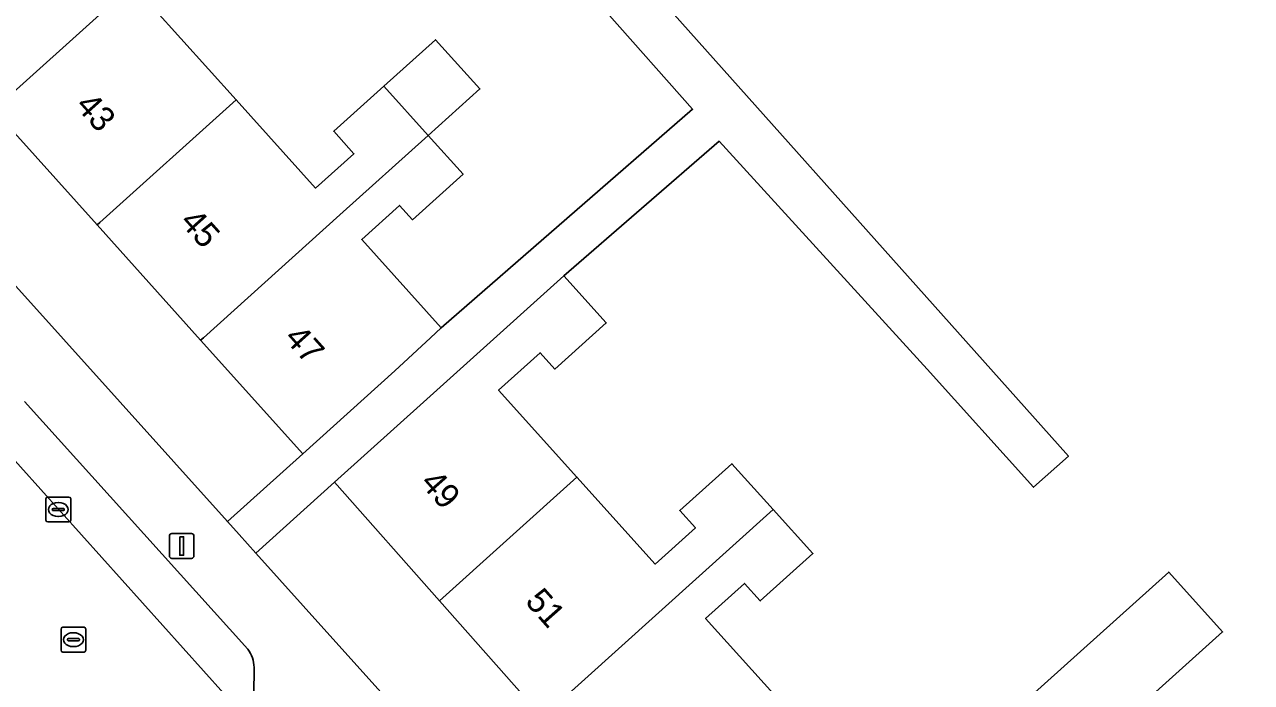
# Model space of a CAD drawing. Extents: x 158352 to 159489, y 383828 to 384603.
# Drawn here: x 159119.47 to 159168.92, y 384162.33 to 384188.86 of the extents above; entities that cross this region are included whole.
import ezdxf

# ---------------------------------------------------------------- set-up
doc = ezdxf.new("R2010")
doc.units = 0
for name, color, linetype in [('IMGEO_Erf', 7, 'Continuous'), ('IMGEO_Kolk', 7, 'Continuous'), ('IMGEO_Lichtmast', 7, 'Continuous'), ('IMGEO_Pand', 7, 'Continuous'), ('IMGEO_Pand_nummerreeks', 7, 'Continuous'), ('IMGEO_Parkeervlak_open', 7, 'Continuous'), ('IMGEO_Rijbaan_lokaal_open', 7, 'Continuous'), ('IMGEO_Rioolput', 7, 'Continuous'), ('IMGEO_Voetpad_open', 7, 'Continuous')]:
    doc.layers.add(name, color=color, linetype=linetype)

msp = doc.modelspace()

# ---------------------------------------------------------------- linework, layer by layer
at = {"layer": 'IMGEO_Erf'}
for points in [[(159124.654, 384189.536), (159127.997, 384185.821), (159131.2, 384182.262), (159132.742, 384183.649), (159131.929, 384184.553), (159133.953, 384186.374), (159136.032, 384188.245), (159137.819, 384186.259), (159135.74, 384184.388), (159137.144, 384182.828), (159135.098, 384180.987), (159134.58, 384181.563), (159133.06, 384180.195), (159136.262, 384176.635), (159146.393, 384185.443), (159125.667, 384208.84)], [(159130.323, 384206.449), (159161.539, 384171.452), (159160.139, 384170.203), (159155.852, 384174.967), (159147.464, 384184.153), (159141.204, 384178.727), (159142.911, 384176.83), (159140.838, 384174.964), (159140.244, 384175.624), (159138.574, 384174.121), (159141.732, 384170.613), (159144.887, 384167.107), (159146.508, 384168.566), (159145.879, 384169.264), (159147.977, 384171.151), (159149.643, 384169.3), (159151.241, 384167.525), (159149.121, 384165.617), (159148.484, 384166.324), (159146.915, 384164.912), (159150.146, 384161.322)], [(159140.349, 384160.937), (159136.194, 384165.628), (159131.96, 384170.408), (159128.785, 384167.551), (159131.654, 384164.363), (159150.455, 384143.468)], [(159159.913, 384161.68), (159165.584, 384166.782), (159167.753, 384164.372), (159163.986, 384160.982)]]:
    msp.add_lwpolyline(points, dxfattribs=at)
msp.add_lwpolyline([(159118.218, 384185.42), (159114.046, 384190.065), (159109.874, 384194.71), (159105.427, 384199.662), (159102.401, 384196.937), (159105.763, 384193.159), (159127.643, 384168.82), (159130.677, 384171.547), (159126.561, 384176.13), (159122.39, 384180.775)], close=True, dxfattribs=at)
at = {"layer": 'IMGEO_Kolk'}
for p, q in [((159120.327, 384168.879), (159120.327, 384169.731)), ((159120.402, 384169.805), (159121.254, 384169.805)), ((159120.815, 384169.585), (159120.84, 384169.585)), ((159121.328, 384169.731), (159121.328, 384168.879)), ((159120.586, 384169.299), (159120.586, 384169.311)), ((159121.024, 384169.262), (159120.626, 384169.262)), ((159120.629, 384169.348), (159121.027, 384169.348)), ((159121.07, 384169.311), (159121.07, 384169.299)), ((159121.254, 384168.805), (159120.402, 384168.805)), ((159120.838, 384169.025), (159120.813, 384169.025))]:
    msp.add_line(p, q, dxfattribs=at)
for points in [[(159120.327, 384168.879), (159120.327, 384169.731)], [(159120.402, 384169.805), (159121.254, 384169.805)], [(159121.328, 384169.731), (159121.328, 384168.879)], [(159121.254, 384168.805), (159120.402, 384168.805)]]:
    msp.add_lwpolyline(points, dxfattribs=at)
for centre, radius, start, end in [((159120.404, 384169.729), 0.0765, 91.552, 178.448), ((159120.404, 384169.729), 0.0765, 91.552, 178.448), ((159121.252, 384169.729), 0.0765, 1.552, 88.448), ((159121.252, 384169.729), 0.0765, 1.552, 88.448), ((159120.626, 384169.308), 0.0403, 85.8775, 175.7526), ((159120.623, 384169.298), 0.0366, 178.938, 274.7102), ((159121.027, 384169.305), 0.043, 264.8664, 352.4533), ((159121.031, 384169.31), 0.0386, 1.7309, 96.639), ((159120.404, 384168.881), 0.0765, 181.552, 268.448), ((159120.404, 384168.881), 0.0765, 181.552, 268.448), ((159121.252, 384168.881), 0.0765, 271.552, 358.448), ((159121.252, 384168.881), 0.0765, 271.552, 358.448)]:
    msp.add_arc(centre, radius, start, end, dxfattribs=at)
for centre, major_axis, ratio, start_param, end_param in [((159120.814, 384169.305), (-0.387, 0.002), 0.722429, 4.712389, 7.853982), ((159120.839, 384169.305), (-0.39, 0.002), 0.717154, 1.570796, 4.712389)]:
    msp.add_ellipse(centre, major_axis=major_axis, ratio=ratio, start_param=start_param, end_param=end_param, dxfattribs=at)
at = {"layer": 'IMGEO_Lichtmast'}
for p, q in [((159125.304, 384167.434), (159125.304, 384168.234)), ((159125.304, 384168.234), (159125.304, 384167.434)), ((159125.404, 384168.334), (159126.194, 384168.334)), ((159126.194, 384168.334), (159125.404, 384168.334)), ((159126.294, 384168.234), (159126.294, 384167.434)), ((159126.294, 384167.434), (159126.294, 384168.234)), ((159126.194, 384167.334), (159125.404, 384167.334)), ((159125.404, 384167.334), (159126.194, 384167.334))]:
    msp.add_line(p, q, dxfattribs=at)
msp.add_lwpolyline([(159125.724, 384168.209), (159125.874, 384168.209), (159125.874, 384167.459), (159125.724, 384167.459), (159125.724, 384168.209)], dxfattribs=at)
for centre, start, end in [((159125.404, 384168.234), 90, 180), ((159125.404, 384168.234), 90, 180), ((159126.194, 384168.234), 0, 90), ((159126.194, 384168.234), 360, 90), ((159125.404, 384167.434), 180, 270), ((159125.404, 384167.434), 180, 270), ((159126.194, 384167.434), 270, 0), ((159126.194, 384167.434), 270, 0)]:
    msp.add_arc(centre, 0.1, start, end, dxfattribs=at)
at = {"layer": 'IMGEO_Pand'}
for points in [[(159119.629, 384195.09), (159114.144, 384190.153), (159114.046, 384190.065), (159118.218, 384185.42), (159118.32, 384185.512), (159127.443, 384193.723), (159125.734, 384195.622), (159123.666, 384193.761), (159124.243, 384193.119), (159122.683, 384191.714), (159120.038, 384194.654), (159119.742, 384194.982)], [(159122.39, 384180.775), (159122.497, 384180.871), (159127.997, 384185.821), (159124.654, 384189.536), (159126.199, 384190.926), (159126.841, 384190.213), (159128.919, 384192.083), (159127.443, 384193.723), (159118.32, 384185.512), (159118.218, 384185.42)], [(159133.953, 384186.374), (159135.74, 384184.388), (159137.819, 384186.259), (159136.032, 384188.245)], [(159127.997, 384185.821), (159122.497, 384180.871), (159122.39, 384180.775), (159126.561, 384176.13), (159126.673, 384176.23), (159132.174, 384181.179), (159135.74, 384184.388), (159133.953, 384186.374), (159131.929, 384184.553), (159132.742, 384183.649), (159131.2, 384182.262)], [(159135.74, 384184.388), (159132.174, 384181.179), (159126.673, 384176.23), (159126.561, 384176.13), (159130.677, 384171.547), (159134.394, 384174.893), (159135.825, 384176.229), (159136.262, 384176.635), (159133.06, 384180.195), (159134.58, 384181.563), (159135.098, 384180.987), (159137.144, 384182.828)], [(159141.732, 384170.613), (159138.574, 384174.121), (159140.244, 384175.624), (159140.838, 384174.964), (159142.911, 384176.83), (159141.204, 384178.727), (159137.432, 384175.332), (159135.677, 384173.753), (159131.96, 384170.408), (159136.194, 384165.628)], [(159149.643, 384169.3), (159147.977, 384171.151), (159145.879, 384169.264), (159146.508, 384168.566), (159144.887, 384167.107), (159141.732, 384170.613), (159136.194, 384165.628), (159140.349, 384160.937), (159140.424, 384161.004)], [(159149.643, 384169.3), (159140.424, 384161.004), (159140.349, 384160.937), (159144.505, 384156.246), (159144.616, 384156.346), (159150.062, 384161.247), (159150.146, 384161.322), (159146.915, 384164.912), (159148.484, 384166.324), (159149.121, 384165.617), (159151.241, 384167.525)], [(159159.913, 384161.68), (159162.518, 384158.785), (159164.422, 384160.498), (159163.986, 384160.982), (159167.753, 384164.372), (159165.584, 384166.782)]]:
    msp.add_lwpolyline(points, close=True, dxfattribs=at)
at = {"layer": 'IMGEO_Parkeervlak_open'}
for points in [[(159116.013, 384174.683), (159129.144, 384160.063)], [(159128.465, 384163.673), (159119.466, 384173.656)], [(159128.697, 384161.403), (159128.703, 384161.851), (159128.718, 384162.938)]]:
    msp.add_lwpolyline(points, dxfattribs=at)
msp.add_arc((159127.425, 384162.904), 1.294, 1.5089, 36.4798, dxfattribs=at)
at = {"layer": 'IMGEO_Rijbaan_lokaal_open'}
msp.add_lwpolyline([(159123.06, 384157.482), (159123.264, 384157.258), (159164.461, 384111.685), (159168.92, 384115.717), (159152.77, 384133.76), (159147.919, 384139.166), (159138.144, 384150.063), (159137.681, 384150.579), (159137.275, 384151.031), (159129.243, 384159.954), (159129.144, 384160.063), (159116.013, 384174.683), (159115.905, 384174.803), (159103.647, 384188.361), (159102.012, 384190.158), (159097.375, 384185.97), (159116.308, 384164.973), (159116.392, 384164.857)], close=True, dxfattribs=at)
at = {"layer": 'IMGEO_Rioolput'}
for p, q in [((159120.937, 384163.632), (159120.937, 384164.484)), ((159121.012, 384164.558), (159121.864, 384164.558)), ((159121.425, 384164.338), (159121.45, 384164.338)), ((159121.938, 384164.484), (159121.938, 384163.632)), ((159121.196, 384164.052), (159121.196, 384164.064)), ((159121.634, 384164.015), (159121.236, 384164.015)), ((159121.239, 384164.101), (159121.637, 384164.101)), ((159121.448, 384163.778), (159121.423, 384163.778)), ((159121.68, 384164.064), (159121.68, 384164.052)), ((159121.864, 384163.558), (159121.012, 384163.558))]:
    msp.add_line(p, q, dxfattribs=at)
for points in [[(159120.937, 384163.632), (159120.937, 384164.484)], [(159121.012, 384164.558), (159121.864, 384164.558)], [(159121.938, 384164.484), (159121.938, 384163.632)], [(159121.864, 384163.558), (159121.012, 384163.558)]]:
    msp.add_lwpolyline(points, dxfattribs=at)
for centre, radius, start, end in [((159121.014, 384164.482), 0.0765, 91.552, 178.448), ((159121.014, 384164.482), 0.0765, 91.552, 178.448), ((159121.862, 384164.482), 0.0765, 1.552, 88.448), ((159121.862, 384164.482), 0.0765, 1.552, 88.448), ((159121.014, 384163.634), 0.0765, 181.552, 268.448), ((159121.014, 384163.634), 0.0765, 181.552, 268.448), ((159121.236, 384164.061), 0.0403, 85.8775, 175.7526), ((159121.233, 384164.051), 0.0366, 178.938, 274.7102), ((159121.637, 384164.058), 0.043, 264.8664, 352.4533), ((159121.641, 384164.063), 0.0386, 1.7309, 96.639), ((159121.862, 384163.634), 0.0765, 271.552, 358.448), ((159121.862, 384163.634), 0.0765, 271.552, 358.448)]:
    msp.add_arc(centre, radius, start, end, dxfattribs=at)
for centre, major_axis, ratio, start_param, end_param in [((159121.424, 384164.058), (-0.387, 0.002), 0.722429, 4.712389, 7.853982), ((159121.449, 384164.058), (-0.39, 0.002), 0.717154, 1.570796, 4.712389)]:
    msp.add_ellipse(centre, major_axis=major_axis, ratio=ratio, start_param=start_param, end_param=end_param, dxfattribs=at)
at = {"layer": 'IMGEO_Voetpad_open'}
msp.add_lwpolyline([(159122.802, 384214.861), (159121.466, 384213.708), (159123.109, 384211.804), (159125.43, 384209.115), (159125.667, 384208.84), (159146.393, 384185.443), (159136.262, 384176.635), (159135.825, 384176.229), (159134.394, 384174.893), (159130.677, 384171.547), (159127.643, 384168.82), (159128.116, 384168.294), (159128.785, 384167.551), (159131.96, 384170.408), (159135.677, 384173.753), (159137.432, 384175.332), (159141.204, 384178.727), (159147.464, 384184.153), (159155.852, 384174.967), (159160.139, 384170.203), (159161.539, 384171.452), (159130.323, 384206.449), (159126.135, 384211.134)], close=True, dxfattribs=at)
for points in [[(159149.672, 384140.728), (159151.688, 384142.548), (159151.017, 384143.292), (159150.8, 384143.093), (159150.455, 384143.468), (159131.654, 384164.363), (159128.785, 384167.551), (159128.116, 384168.294), (159127.643, 384168.82), (159105.763, 384193.159)], [(159119.466, 384173.656), (159128.465, 384163.673)], [(159128.718, 384162.938), (159128.703, 384161.851), (159128.697, 384161.403)]]:
    msp.add_lwpolyline(points, dxfattribs=at)
msp.add_arc((159127.425, 384162.904), 1.294, 1.5089, 36.4798, dxfattribs=at)

# ---------------------------------------------------------------- texts
at = {"layer": 'IMGEO_Pand_nummerreeks'}
for s, rotation, p in [('43', 311.9269, (159121.48, 384185.559)), ('45', 311.9288, (159125.687, 384180.874)), ('47', 311.9288, (159129.895, 384176.189)), ('49', 311.5336, (159135.376, 384170.352)), ('51', 311.5336, (159139.607, 384165.574))]:
    msp.add_text(s, height=1, rotation=rotation, dxfattribs=at).set_placement(p)

doc.saveas('drawing.dxf')
